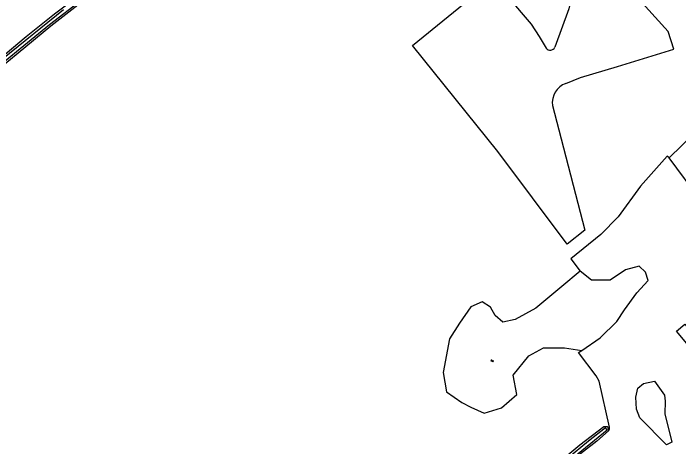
# Model space of a CAD drawing. Extents: x 136000 to 141014, y 402000 to 403500.
# Drawn here: x 136738.1 to 137119.1, y 402776.2 to 403024.2 of the extents above; entities that cross this region are included whole.
import ezdxf

# ---------------------------------------------------------------- set-up
doc = ezdxf.new("R2010")
doc.units = 0
for name, color, linetype in [('gg-knt-bronhoudergrens', 7, 'Continuous'), ('gg-kntw-bovenkant insteek waterloop', 7, 'Continuous'), ('gg-kntw-waterlijn', 7, 'Continuous'), ('gt-grn-groengrens', 7, 'Continuous'), ('gt-symb-watersymbool', 7, 'Continuous')]:
    doc.layers.add(name, color=color, linetype=linetype)

# ---------------------------------------------------------------- blocks, each defined once
blk = doc.blocks.new('gt0-WA')
at = {"layer": 'gt-symb-watersymbool'}
for centre, start, end in [((-0.32, 0.02), 28.0725, 151.9275), ((0.43, 0.42), 208.0725, 331.9275), ((-0.32, -0.43), 28.0725, 151.9275), ((0.43, -0.03), 208.0725, 331.9275)]:
    blk.add_arc(centre, 0.425, start, end, dxfattribs=at)

msp = doc.modelspace()

# ---------------------------------------------------------------- linework, layer by layer
at = {"layer": 'gg-knt-bronhoudergrens'}
msp.add_line((137057.25, 402883.59), (137062.58, 402876.61), dxfattribs=at)
for points in [[(137054.44, 402984.06), (137062.81, 402987.37), (137084.11, 402993.72), (137116.26, 403003.64), (137113.08, 403013.7), (137066.88, 403064.9), (137063.34, 403055.24), (137061.36, 403049.15), (137056.2, 403026.66), (137048.09, 403004.74)], [(137046.8, 402971.36), (137050.38, 402957.47), (137065.32, 402900.06), (137055.14, 402892.12), (137015.45, 402945.04), (136966.63, 403005.76), (137010.55, 403041.61), (137021.14, 403033.94), (137034.63, 403017.93), (137039.13, 403010.85), (137043.23, 403004.22)], [(137113.64, 402941.48), (137112.55, 402942.38), (137097.18, 402925.2), (137084.5, 402907.67), (137074.42, 402897.61), (137057.25, 402883.59)], [(137239.57, 402923.08), (137195.96, 402890.08), (137174.4, 402901.06), (137152.81, 402918.28), (137142.78, 402914.02), (137136.41, 402914.92), (137131.66, 402917.05), (137113.64, 402941.48)], [(137117.83, 402842.29), (137122.66, 402846.36), (137128.67, 402839.21), (137123.83, 402835.15), (137117.83, 402842.29)], [(137079.51, 402787.32), (137073.62, 402813.68), (137071.89, 402816.69), (137061.77, 402830.01), (137063.57, 402831.24)], [(137096.9, 402792.73), (137094.98, 402797.67), (137094.57, 402804.54), (137095.67, 402809.62), (137098.83, 402812.24), (137105.15, 402813.75), (137110.91, 402805.64), (137111.33, 402802.21), (137111.19, 402795.06), (137115.17, 402778.85), (137112.15, 402777.21), (137096.9, 402792.73)]]:
    msp.add_lwpolyline(points, dxfattribs=at)
for centre, radius, start, end in [((137045.51, 403005.87), 2.82, 215.8905, 336.239), ((137058.68, 402972.87), 11.97, 110.753, 187.2226), ((137076.9, 402787.02), 2.62, 319.1452, 6.5775)]:
    msp.add_arc(centre, radius, start, end, dxfattribs=at)
at = {"layer": 'gg-kntw-bovenkant insteek waterloop'}
for points in [[(136678.39, 402954.67), (136708.35, 402980.04), (136726.01, 402994.77), (136745.52, 403010.93), (136761.64, 403023.87), (136774.14, 403033.41), (136812.19, 403060.58)], [(136778.48, 403031.4), (136759.57, 403016.74), (136740.81, 403001.27), (136711.25, 402977.05)], [(137063.57, 402831.24), (137074.04, 402838.39), (137083.75, 402847.85), (137087.97, 402854.49), (137095.13, 402864.19), (137101.64, 402871.23), (137099.98, 402875.96), (137096.4, 402879.41), (137088.61, 402877.36), (137079.79, 402871.49), (137069.06, 402871.49), (137062.58, 402876.61)], [(137062.58, 402876.61), (137052.1, 402867.91), (137037.34, 402855.35), (137025.47, 402848.87), (137018.29, 402847.51), (137014.02, 402851.21), (137011.37, 402855.96), (137006.57, 402859.08), (137000, 402856.12)], [(137000, 402856.12), (136993.49, 402846.77), (136987.75, 402837.96), (136984.2, 402818.55), (136986.15, 402807.6), (136994.96, 402801.54), (137000, 402798.72)], [(137000, 402798.72), (137007.64, 402795.32), (137017.65, 402798.43), (137026.44, 402805.97), (137024.22, 402817.05), (137033.29, 402828.17), (137041.6, 402832.77), (137053.6, 402832.64), (137063.57, 402831.24)], [(137054.46, 402770.63), (137062.48, 402777.32), (137076.29, 402787.66), (137078.33, 402787.66), (137078.89, 402785.3)], [(137078.89, 402785.3), (137072.25, 402779.27), (137056.89, 402767.42)]]:
    msp.add_lwpolyline(points, dxfattribs=at)
at = {"layer": 'gg-kntw-waterlijn'}
for points in [[(136710.42, 402978.05), (136739.98, 403002.28), (136758.76, 403017.75), (136777.7, 403032.45)], [(136731.81, 402998.14), (136766.74, 403026.35)], [(137056.41, 402768.05), (137078.06, 402785.76), (137077.1, 402786.98), (137067.39, 402779.34), (137055.32, 402769.5)]]:
    msp.add_lwpolyline(points, dxfattribs=at)
at = {"layer": 'gt-grn-groengrens'}
msp.add_lwpolyline([(137113.64, 402941.48), (137128.09, 402955.48), (137135.35, 402959.74), (137144.98, 402963.75), (137155.65, 402971.65), (137153.68, 402975.69)], dxfattribs=at)

# ---------------------------------------------------------------- block references
at = {"layer": 'gt-symb-watersymbool'}
msp.add_blockref('gt0-WA', (137012.21, 402825.25), dxfattribs=at)

doc.saveas('drawing.dxf')
